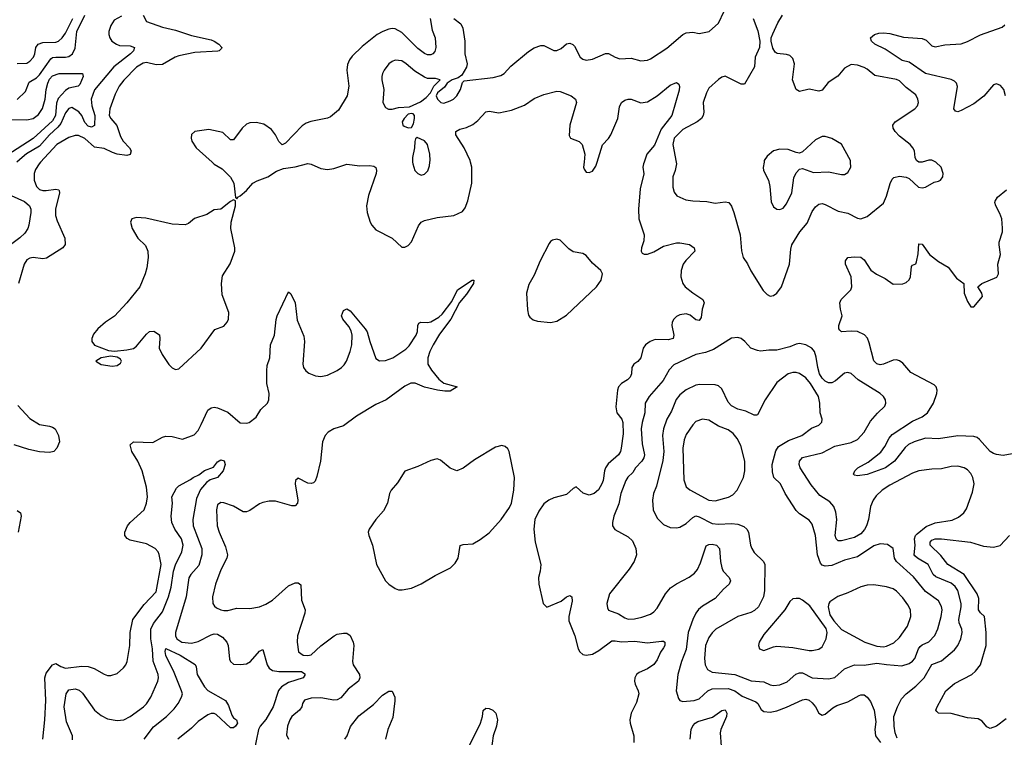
# Model space of a CAD drawing. Header units: inches. Extents: x 1682530 to 1839546, y 640742 to 791647.
# Tile 791 of 923: x 1761946 to 1768038, y 756442 to 760882. Entities that reach past the tile are written whole.
import ezdxf

# ---------------------------------------------------------------- set-up
doc = ezdxf.new("R2010")
doc.units = ezdxf.units.IN
doc.header["$MEASUREMENT"] = 0
doc.layers.add('B7765', color=7, linetype='Continuous')
doc.layers.add('B7766', color=7, linetype='Continuous')

msp = doc.modelspace()

# ---------------------------------------------------------------- linework, layer by layer
at = {"layer": 'B7765', "color": 5}
for points, elevation in [([(1762075.3, 760000), (1762066.2, 759990), (1762044.2, 759955.8), (1762036.3, 759930), (1762035.3, 759890), (1762050.7, 759850.7), (1762070, 759832.1), (1762090, 759825), (1762110, 759824.7), (1762170, 759833.7), (1762188.9, 759828.9), (1762190, 759826), (1762193.6, 759810), (1762168.6, 759710), (1762168.4, 759670), (1762177.7, 759637.7), (1762224.8, 759530), (1762228.4, 759491.6), (1762212.7, 759470), (1762113, 759407), (1762090, 759402.6), (1762030, 759409.8), (1762010, 759406.6), (1761990, 759395.3), (1761973.8, 759370), (1761939.8, 759250)], 680), ([(1763136.6, 760000), (1763150, 759988), (1763199.9, 759959.9), (1763250, 759907.7), (1763270.4, 759870), (1763282, 759782), (1763290, 759774), (1763295.3, 759784.7), (1763310, 759791.3), (1763350, 759826), (1763389.8, 759870.2), (1763415.2, 759884.8), (1763480.7, 759910), (1763534.2, 759945.8), (1763577.8, 759962.2), (1763650, 759972.2), (1763730, 759991.8), (1763750, 759987.6), (1763810, 759961.3), (1763850, 759955.3), (1763890, 759962), (1763970, 759988), (1764050, 759976.9), (1764110, 759980.7), (1764136.7, 759976.7), (1764150, 759966.8), (1764154.2, 759950), (1764152, 759930), (1764105.3, 759794.7), (1764092.6, 759730), (1764096.9, 759690), (1764114, 759630), (1764124, 759610), (1764150, 759581.7), (1764250.2, 759530.2), (1764310, 759474.4), (1764330, 759474), (1764350, 759484.9), (1764370, 759508.4), (1764412.8, 759607.2), (1764431.1, 759630), (1764450, 759640.2), (1764530, 759658), (1764633.2, 759670), (1764684.9, 759695.1), (1764702.9, 759717.1), (1764719.4, 759760.6), (1764743, 759870), (1764743.7, 759970), (1764736.3, 760000)], 720), ([(1764377.6, 760000), (1764378, 759990), (1764391, 759950), (1764410, 759931), (1764430, 759921), (1764450, 759926), (1764472.1, 759947.9), (1764482, 759978), (1764484.7, 760000)], 740), ([(1765809.1, 760000), (1765805.8, 759990), (1765802.2, 759970), (1765807.5, 759927.5), (1765785.1, 759834.9), (1765774.4, 759710), (1765775.9, 759650), (1765809.2, 759550), (1765807.2, 759512.8), (1765792.7, 759470), (1765790.7, 759450.7), (1765798, 759438), (1765810, 759430.8), (1765830, 759430.5), (1765870, 759446.3), (1765930, 759481.1), (1766010, 759501.1), (1766030, 759502), (1766090, 759491.8), (1766119.1, 759470), (1766123, 759450), (1766066.9, 759393.1), (1766051.2, 759368.8), (1766039.6, 759330), (1766037.4, 759290), (1766048.5, 759250), (1766063.8, 759230), (1766110, 759192.2), (1766172.7, 759150), (1766181.6, 759130), (1766168.2, 759090), (1766161.6, 759038.4), (1766150, 759020.9), (1766130, 759025.1), (1766094.3, 759054.3), (1766070, 759061.7), (1766030, 759056.8), (1766010, 759046), (1765994, 759030), (1765983.2, 759010), (1765980.6, 758990), (1765992.8, 758930), (1765990.1, 758909.9), (1765959.1, 758900.9), (1765877.6, 758902.4), (1765846, 758890), (1765818.4, 758870), (1765804.2, 758850), (1765789.2, 758790), (1765770, 758767.2), (1765746.7, 758750), (1765733.7, 758730), (1765731.6, 758690), (1765723.1, 758670), (1765706.2, 758653.8), (1765668.8, 758630), (1765652, 758610), (1765645.5, 758590), (1765633.8, 758486.2), (1765641.1, 758450), (1765670.7, 758410.7), (1765677, 758390), (1765679.6, 758320.4), (1765667.7, 758230), (1765663.2, 758210), (1765651, 758190), (1765586.9, 758133.1), (1765570.9, 758110), (1765563.7, 758090), (1765555.8, 758030), (1765548.8, 758010), (1765526.4, 757973.6), (1765501.1, 757950), (1765470, 757940.3), (1765432.8, 757952.8), (1765390, 757991.2), (1765370, 757981.6), (1765330, 757944.2), (1765250, 757923.5), (1765220.5, 757910), (1765190, 757885.6), (1765158.4, 757841.6), (1765134.3, 757790), (1765127.8, 757730), (1765134.6, 757650), (1765170.3, 757510), (1765166.7, 757470), (1765155.3, 757430), (1765158.7, 757390), (1765185.3, 757270), (1765207.4, 757247.4), (1765295.7, 757284.3), (1765330, 757310.4), (1765350, 757319.1), (1765362.8, 757310), (1765363.8, 757283.8), (1765343.2, 757190), (1765343.1, 757163.1), (1765381.7, 757070), (1765401.6, 756990), (1765411, 756971), (1765430, 756954.9), (1765450, 756950.3), (1765490, 756956.2), (1765530, 756979), (1765610, 757037.7), (1765630, 757039.6), (1765670, 757032.4), (1765750, 757036.3), (1765830, 757026.8), (1765917.5, 757037.5), (1765930, 757036.9), (1765938, 757030), (1765936.9, 757010), (1765930, 756995.6), (1765910.7, 756969.3), (1765890, 756920.5), (1765870, 756892.4), (1765830, 756864.4), (1765778, 756842), (1765763.1, 756830), (1765751.7, 756810), (1765750.2, 756790), (1765755, 756770), (1765772.9, 756730), (1765776.8, 756710), (1765762.4, 756657.6), (1765730.2, 756590), (1765720.7, 756550), (1765722.6, 756530), (1765746, 756450), (1765746.7, 756410)], 720), ([(1765438.4, 760000), (1765435.5, 759970), (1765438, 759958), (1765450, 759938.8), (1765470, 759936.3), (1765490, 759945.5), (1765510, 759974.8), (1765518, 760000)], 720), ([(1766007.2, 760000), (1766009, 759990), (1766002, 759950), (1765988.1, 759910), (1765986.7, 759846.7), (1765994.7, 759814.7), (1766011.7, 759791.7), (1766068.4, 759768.4), (1766110, 759761), (1766197.6, 759757.6), (1766250, 759747), (1766310, 759754.3), (1766332.7, 759750), (1766350, 759728), (1766365.2, 759690), (1766403.8, 759550), (1766412.2, 759452.2), (1766422.8, 759410), (1766450, 759371.3), (1766469, 759329), (1766546.2, 759206.2), (1766570, 759181), (1766590, 759170.8), (1766610, 759174.8), (1766630, 759190.8), (1766658.4, 759230), (1766709.7, 759370), (1766716.8, 759463.2), (1766723.1, 759490), (1766772.6, 759570), (1766817.7, 759622.3), (1766850, 759694.7), (1766870, 759723.9), (1766890, 759740.8), (1766910, 759744.7), (1766930, 759738.6), (1767010, 759697.5), (1767070, 759684), (1767130, 759654.4), (1767150, 759650.4), (1767190, 759665.3), (1767290, 759746.7), (1767309, 759790), (1767330.7, 759869.3), (1767344.7, 759895.3), (1767355.2, 759904.8), (1767390, 759914.4), (1767430, 759908.4), (1767450, 759899.1), (1767506.6, 759846.6), (1767530, 759841.7), (1767550, 759846.5), (1767604, 759876), (1767630, 759882.8), (1767642.9, 759890), (1767656.9, 759910), (1767658.9, 759930), (1767647.3, 759970), (1767613.3, 760000)], 740), ([(1766551.7, 760000), (1766547, 759967), (1766549, 759950), (1766579.6, 759890), (1766587.6, 759850), (1766595.9, 759755.9), (1766610, 759723.7), (1766630, 759709.2), (1766650, 759707.1), (1766670, 759716.9), (1766690, 759742.6), (1766723.5, 759810), (1766735.8, 759904.2), (1766750, 759935.5), (1766770, 759956.3), (1766790, 759961.6), (1766857.1, 759937.1), (1766950, 759941.3), (1767030, 759924.9), (1767050, 759924.9), (1767070, 759936.3), (1767087.8, 759970), (1767087.1, 760000)], 760), ([(1761894, 759794), (1761976.9, 759756.9), (1762007.8, 759730), (1762015.8, 759710), (1762015, 759690), (1762002.6, 759610), (1761997.4, 759590), (1761978.9, 759561.1), (1761948.3, 759531.7), (1761890.1, 759489.9)], 660), ([(1768110, 758200.9), (1768030, 758186.3), (1767990, 758191.1), (1767970, 758198.5), (1767950, 758211), (1767884.5, 758284.5), (1767870, 758295.9), (1767850, 758303.2), (1767750, 758306.9), (1767630, 758289.2), (1767550, 758292.4), (1767479.5, 758270), (1767446, 758254), (1767425.3, 758234.7), (1767359, 758150), (1767302.8, 758110), (1767190, 758066.9), (1767130, 758059.5), (1767110, 758064), (1767104, 758070), (1767112.3, 758090), (1767131.8, 758110), (1767195.8, 758144.2), (1767273.1, 758206.9), (1767298.6, 758241.4), (1767326.4, 758293.6), (1767344.6, 758315.4), (1767470, 758397.5), (1767530, 758424.6), (1767562.6, 758450), (1767599.5, 758510), (1767619.4, 758570), (1767621.5, 758590), (1767617.1, 758610), (1767603.6, 758623.6), (1767460, 758700), (1767410, 758756.5), (1767390, 758771.6), (1767370, 758777.3), (1767350, 758776.3), (1767290, 758749.9), (1767270, 758746.3), (1767250, 758752.1), (1767230, 758772), (1767202.6, 758882.6), (1767190.5, 758910.5), (1767172.6, 758932.6), (1767130, 758952.9), (1767090, 758955.8), (1767031.5, 758951.5), (1767020.4, 758960.4), (1767014, 758970), (1767013.3, 758990), (1767035.1, 759050), (1767023.6, 759090), (1767020.7, 759130), (1767027.6, 759150), (1767088.2, 759210), (1767094.6, 759230), (1767089.7, 759290), (1767056.3, 759370), (1767054.5, 759390), (1767070, 759410.4), (1767110, 759415.3), (1767150, 759412.2), (1767170, 759397.1), (1767211.9, 759331.9), (1767247, 759307), (1767300.7, 759280.7), (1767350, 759245.5), (1767410, 759248.2), (1767430, 759256.3), (1767448.4, 759271.6), (1767456.5, 759290), (1767464.2, 759355.8), (1767470, 759364), (1767490, 759371), (1767495.2, 759384.8), (1767505.9, 759434.1), (1767510, 759496), (1767530, 759492.7), (1767574.4, 759430), (1767630, 759386.7), (1767690.6, 759350), (1767742, 759282), (1767786.8, 759250), (1767790.4, 759190), (1767810, 759138), (1767830, 759106), (1767850, 759106), (1767902.7, 759170), (1767899.3, 759190), (1767874, 759230), (1767899, 759250), (1767990.9, 759289.1), (1768002, 759310), (1767998.4, 759370), (1768014, 759430), (1768005.1, 759490), (1768006.5, 759506.5), (1768026, 759570), (1768027.3, 759592.7), (1768021.5, 759650), (1768010, 759683.7), (1767984.7, 759730), (1767978.7, 759750), (1767981.1, 759758.9), (1767996.4, 759783.6), (1768050.8, 759829.2)], 720), ([(1762089.8, 756430), (1762102.7, 756550), (1762107.9, 756670), (1762102.2, 756810), (1762110, 756839.5), (1762150, 756890.4), (1762170, 756898.4), (1762200.2, 756880.2), (1762230, 756869.2), (1762330, 756882.5), (1762370, 756880.2), (1762408.1, 756868.1), (1762470, 756832.4), (1762490, 756824.4), (1762510, 756823.1), (1762550, 756837.1), (1762588.2, 756871.8), (1762603.7, 756890), (1762611.6, 756910), (1762627.7, 757010), (1762630.6, 757090), (1762646.2, 757170), (1762717.5, 757262.5), (1762790, 757340.9), (1762822.5, 757510), (1762810, 757572.3), (1762802.3, 757590), (1762784.7, 757610), (1762730, 757639.8), (1762630, 757661.4), (1762611.6, 757671.6), (1762596.9, 757690), (1762596.8, 757710), (1762612.9, 757750), (1762629, 757770), (1762716.5, 757850), (1762730.6, 757890), (1762737.3, 757930), (1762730.8, 757989.2), (1762705, 758090), (1762677.6, 758150), (1762640.3, 758210), (1762629.3, 758250.7), (1762650, 758270.5), (1762770, 758266.6), (1762830, 758298.8), (1762850, 758304.7), (1762890, 758303.1), (1762952.7, 758287.3), (1763026.1, 758313.9), (1763050, 758340.3), (1763070, 758376.5), (1763110, 758465.7), (1763130, 758480.7), (1763150, 758483.9), (1763170, 758479.7), (1763233.4, 758453.4), (1763310, 758387.4), (1763350, 758384.9), (1763365.2, 758390), (1763410, 758422), (1763437.4, 758470), (1763480.4, 758510), (1763488.5, 758530), (1763490.6, 758570), (1763475.8, 758630), (1763474.6, 758710), (1763478.5, 758741.5), (1763494.5, 758790), (1763498, 758870), (1763523.1, 758930), (1763532.7, 759027.3), (1763539.8, 759050), (1763610, 759197.3), (1763624.9, 759184.9), (1763650, 759130.6), (1763663.5, 759023.5), (1763704.4, 758924.4), (1763707.9, 758890), (1763697.3, 758750), (1763702.3, 758730), (1763715.8, 758710), (1763734.5, 758694.5), (1763777.5, 758677.5), (1763810, 758675.2), (1763850, 758683), (1763910, 758711.8), (1763937.6, 758730), (1763953.9, 758746.1), (1763968.3, 758770), (1763990.5, 758830), (1764002, 758870), (1764003, 758930), (1763996.4, 758956.4), (1763982.8, 758982.8), (1763944.8, 759030), (1763938.2, 759050), (1763950, 759083.1), (1763970, 759093.7), (1763990, 759080.3), (1764084.6, 758970), (1764095.9, 758950), (1764112.3, 758890), (1764150, 758786), (1764171.5, 758771.5), (1764210, 758772.3), (1764255.1, 758790), (1764335.8, 758844.2), (1764355.5, 758864.5), (1764399.8, 758930), (1764408, 758952), (1764409.9, 758990.1), (1764416.6, 759003.4), (1764429.1, 759010.9), (1764470, 759008.5), (1764490, 759012.4), (1764538.6, 759041.4), (1764559.7, 759060.3), (1764620.6, 759139.4), (1764655.6, 759210), (1764746, 759270), (1764756, 759270), (1764754, 759250), (1764710, 759184.2), (1764667.1, 759132.9), (1764614.7, 759030), (1764543.7, 758936.3), (1764503.8, 758870), (1764483.2, 758830), (1764471, 758790), (1764471.2, 758750), (1764493.9, 758713.9), (1764538.5, 758658.5), (1764570, 758633.2), (1764652, 758610), (1764610, 758584.2), (1764577.5, 758582.5), (1764531, 758589), (1764450, 758608.6), (1764393.8, 758633.8), (1764366.9, 758633.1), (1764330, 758614.5), (1764213.1, 758530), (1764150, 758501.8), (1764031.1, 758428.9), (1763950, 758369.8), (1763890, 758349.8), (1763854, 758330), (1763836.5, 758310), (1763820.2, 758270), (1763807.7, 758150), (1763784.8, 758055.2), (1763773.5, 758026.5), (1763763.7, 758016.3), (1763750, 758011.3), (1763730, 758014.8), (1763670, 758045.6), (1763652.7, 758030), (1763650.3, 758009.7), (1763667.2, 757910), (1763666, 757890), (1763650, 757874), (1763630, 757873), (1763530, 757903.1), (1763490, 757902.7), (1763450, 757894.8), (1763430, 757885.7), (1763370, 757845.4), (1763350, 757836.9), (1763330, 757837.4), (1763270, 757871), (1763210, 757893.3), (1763190, 757894.8), (1763170, 757880.9), (1763164.4, 757850), (1763169.1, 757750), (1763179.6, 757710), (1763219.5, 757619.5), (1763231.3, 757570), (1763227.1, 757550), (1763190, 757477), (1763157.7, 757390), (1763138.3, 757310), (1763141.1, 757270), (1763152.4, 757252.4), (1763163.8, 757243.8), (1763190, 757230.3), (1763210, 757226.5), (1763234.1, 757225.9), (1763290, 757240.3), (1763370, 757238.3), (1763430, 757248.1), (1763470, 757264.9), (1763510, 757290.2), (1763610, 757378.4), (1763650, 757397.1), (1763670, 757396.9), (1763684.9, 757384.9), (1763690.9, 757290.9), (1763712.4, 757230), (1763710.1, 757210), (1763665.8, 757070), (1763662.9, 757030), (1763671.7, 756970), (1763700.7, 756950), (1763730, 756947.2), (1763750, 756951.1), (1763810, 757007.3), (1763891.3, 757070), (1763910, 757079), (1763950, 757086.8), (1763970, 757086.7), (1763990, 757072), (1764010.2, 757030), (1764014.6, 757010), (1764005.1, 756910), (1764008.7, 756890), (1764049.2, 756830), (1764050.9, 756810), (1764041.5, 756790), (1763979.5, 756740.5), (1763934.2, 756685.8), (1763910, 756674), (1763890, 756672.4), (1763810, 756685.7), (1763750, 756683.5), (1763708.6, 756671.4), (1763696.5, 756650), (1763692.9, 756630), (1763676.5, 756610), (1763630, 756569.7), (1763617.2, 756550), (1763602.6, 756510), (1763597.3, 756457.3), (1763609.3, 756429.3)], 680), ([(1767375.9, 756435.9), (1767362.4, 756470), (1767356.2, 756510), (1767354.2, 756570), (1767376.8, 756630), (1767401.2, 756678.8), (1767429.8, 756710), (1767490, 756757.6), (1767541.7, 756810), (1767590, 756891.9), (1767650, 756914.3), (1767730, 756982.8), (1767750.7, 757010), (1767769, 757050), (1767776.8, 757090), (1767775, 757110), (1767758.4, 757150), (1767755.5, 757170), (1767771.8, 757250), (1767771.4, 757270), (1767749.9, 757350), (1767734.2, 757374.3), (1767710, 757394.6), (1767613.8, 757433.8), (1767598.5, 757450), (1767567.4, 757510), (1767499.8, 757550), (1767484.6, 757564.6), (1767481.1, 757570), (1767486.1, 757630), (1767482.9, 757670), (1767489.3, 757690), (1767498.4, 757701.6), (1767553.8, 757746.2), (1767610, 757767.9), (1767714.5, 757785.5), (1767755.3, 757804.7), (1767787.1, 757830), (1767803.9, 757856.1), (1767842, 757958), (1767851.1, 758010), (1767843.5, 758050), (1767830, 758074.5), (1767810, 758096.9), (1767790, 758109.7), (1767750, 758120.4), (1767710, 758117.7), (1767650, 758103.1), (1767590, 758100.8), (1767510, 758089.8), (1767470, 758077.1), (1767330, 758001.4), (1767282.3, 757970), (1767244.2, 757935.8), (1767226.5, 757910), (1767210.2, 757870), (1767197.5, 757790), (1767184.6, 757750), (1767172.5, 757727.5), (1767150, 757701.6), (1767110, 757678.6), (1767030, 757656.5), (1767010, 757657.6), (1766996.8, 757670), (1766992.4, 757690), (1767001.6, 757790), (1766995.3, 757835.3), (1766984.1, 757870), (1766958.8, 757898.9), (1766897, 757937), (1766842.9, 758002.9), (1766775.3, 758110), (1766769, 758130), (1766771, 758150), (1766790, 758172.7), (1766910, 758202), (1766990, 758243.2), (1767090, 758265), (1767130, 758283.9), (1767170, 758330.3), (1767210, 758398), (1767253, 758447), (1767298.9, 758490), (1767305.4, 758510), (1767302.6, 758530), (1767290.7, 758550.7), (1767270, 758568.3), (1767133.4, 758653.4), (1767090, 758692.8), (1767070, 758698.9), (1767050, 758694), (1766992.5, 758647.5), (1766970, 758635), (1766950, 758635), (1766930, 758645.4), (1766910, 758664.3), (1766894.8, 758690), (1766883.8, 758730), (1766874.5, 758794.5), (1766863.1, 758830), (1766847.6, 758850), (1766810.7, 758870.7), (1766770, 758877.7), (1766750, 758875.1), (1766710, 758858.5), (1766630, 758837.4), (1766582, 758838), (1766530, 758831.8), (1766510, 758834.5), (1766470, 758849.4), (1766433.3, 758890), (1766409, 758909), (1766390, 758914.8), (1766349.5, 758910.6), (1766238.1, 758841.9), (1766190, 758822.1), (1766130, 758809.9), (1765992.9, 758747.2), (1765964.6, 758715.4), (1765926.4, 758650), (1765840.1, 758550), (1765815, 758510), (1765813.5, 758450), (1765796.8, 758390), (1765791.4, 758350), (1765796.6, 758256.6), (1765811.4, 758190), (1765808.6, 758170), (1765796, 758150), (1765756.5, 758110), (1765739.2, 758080.8), (1765708.2, 758051.8), (1765695.9, 758030), (1765666.3, 757950), (1765653.4, 757886.6), (1765621.3, 757810), (1765612.9, 757770), (1765614.9, 757750), (1765628.3, 757728.3), (1765710, 757681.8), (1765736.7, 757656.7), (1765758, 757610), (1765762.4, 757570), (1765747.3, 757530), (1765717.7, 757482.3), (1765596, 757330), (1765579.5, 757270), (1765582.6, 757242.6), (1765590, 757228.2), (1765650, 757206.3), (1765690, 757180.8), (1765710, 757173.6), (1765750, 757175.5), (1765795.7, 757184.3), (1765850, 757203.1), (1765870, 757218), (1765890, 757241.3), (1765942.2, 757330), (1765973.7, 757366.3), (1766008.9, 757391.1), (1766088.1, 757431.9), (1766121.9, 757458.1), (1766139.2, 757480.8), (1766159.3, 757520.7), (1766194, 757626), (1766210, 757635.5), (1766230, 757637.5), (1766257.1, 757630), (1766275.3, 757610), (1766282, 757530), (1766290.2, 757490), (1766299, 757470), (1766335.8, 757430), (1766344.9, 757410), (1766334.9, 757390), (1766300.8, 757359.2), (1766250, 757299.7), (1766170, 757253.3), (1766146.6, 757233.4), (1766128.5, 757210), (1766110, 757171.3), (1766082.1, 757090), (1766070, 756984.5), (1766039.8, 756910), (1766017.8, 756830), (1766007.6, 756730), (1766021.2, 756681.2), (1766030.3, 756670.3), (1766050, 756663.1), (1766119, 756670), (1766150, 756680.7), (1766204.2, 756730), (1766230, 756741.6), (1766330, 756743.4), (1766370, 756730.1), (1766416.3, 756696.3), (1766500.9, 756660.9), (1766514, 756650), (1766534.2, 756614.2), (1766550, 756601.3), (1766590, 756596.8), (1766630, 756606.3), (1766690, 756627.6), (1766790, 756673.8), (1766810, 756677.6), (1766830, 756671.3), (1766850, 756654.3), (1766869, 756630), (1766890, 756590.6), (1766910, 756579.5), (1766930, 756584.9), (1766976, 756624), (1767001.4, 756638.6), (1767070, 756660.6), (1767139.4, 756700.6), (1767150, 756704.7), (1767170, 756703.5), (1767190, 756690.2), (1767210, 756662.8), (1767231.9, 756610), (1767242, 756538), (1767236.3, 756490), (1767240.7, 756450), (1767271, 756410)], 740), ([(1761934.1, 758494.1), (1762010, 758415.1), (1762070, 758377.7), (1762130, 758367.1), (1762150, 758360.8), (1762165.4, 758350), (1762187.5, 758310), (1762192.1, 758270), (1762176.8, 758230), (1762158.3, 758210), (1762130, 758204.6), (1762070, 758208.3), (1762002.5, 758222.5), (1761912.4, 758252.4)], 680), ([(1762273.3, 756426.7), (1762272.8, 756450), (1762236.7, 756536.7), (1762221, 756630), (1762234.9, 756710), (1762250, 756734.6), (1762290, 756740.9), (1762313.7, 756733.7), (1762334.3, 756714.3), (1762409.3, 756610), (1762450, 756576.6), (1762490, 756555.9), (1762550, 756545.3), (1762590, 756550.2), (1762630, 756570.2), (1762711.7, 756630), (1762730.8, 756649.2), (1762757.7, 756690), (1762801.2, 756790), (1762805, 756810), (1762802.9, 756830), (1762772.8, 756912.8), (1762767.5, 756990), (1762757.5, 757050), (1762758.7, 757110), (1762773.8, 757146.2), (1762830, 757219), (1762867.5, 757310), (1762883.9, 757370), (1762897.2, 757470), (1762910, 757507.9), (1762950.3, 757589.7), (1762957.7, 757630), (1762947.4, 757670), (1762906.3, 757730), (1762887.6, 757770), (1762884, 757810), (1762891.8, 757890), (1762887.3, 757930), (1762916.4, 757983.6), (1762930, 757998.4), (1763003.6, 758036.4), (1763020.5, 758050), (1763055.1, 758064.9), (1763090, 758093.1), (1763146.1, 758113.9), (1763170, 758145.5), (1763190, 758158), (1763212.1, 758152.1), (1763218.4, 758130), (1763205.5, 758090), (1763170.7, 758050), (1763125.3, 758034.7), (1763102, 758018), (1763065.4, 757974.6), (1763039.7, 757920.3), (1763018.1, 757790), (1763019.5, 757750), (1763072.4, 757610), (1763074.2, 757570), (1763054.8, 757505.2), (1763005, 757450), (1762992.2, 757427.8), (1762975.7, 757310), (1762911.3, 757090), (1762910.1, 757070), (1762919.2, 757050), (1762950, 757030.6), (1763010, 757023.6), (1763050, 757033.7), (1763130, 757076.6), (1763150, 757082.4), (1763170, 757080.5), (1763202.1, 757062.1), (1763227.8, 757030), (1763235.8, 757010), (1763245.1, 756925.1), (1763250.4, 756910), (1763270, 756894), (1763311.8, 756891.8), (1763350, 756896.5), (1763374, 756910), (1763430, 756974), (1763450, 756984), (1763476.5, 756890), (1763489.6, 756869.6), (1763510, 756856), (1763549.6, 756849.6), (1763689.4, 756849.4), (1763710, 756834.3), (1763710, 756826), (1763699.3, 756810), (1763610, 756781.6), (1763566.4, 756753.6), (1763547.7, 756732.3), (1763513.9, 756630), (1763470, 756552.6), (1763433.2, 756510), (1763424.1, 756490), (1763395.2, 756350)], 660), ([(1761930, 757844.7), (1761951.5, 757831.5), (1761955.5, 757810), (1761937.8, 757710)], 680), ([(1768050, 756556.4), (1767990, 756509.8), (1767950, 756495.8), (1767930, 756506), (1767901, 756541), (1767876.2, 756556.2), (1767810, 756562.3), (1767710, 756588.7), (1767631.4, 756591.4), (1767620.4, 756600.3), (1767614.8, 756610), (1767622.8, 756630), (1767676.4, 756730), (1767730, 756773.6), (1767837.6, 756830), (1767860.5, 756850), (1767890.8, 756889.2), (1767925, 757010), (1767925.7, 757090), (1767914.8, 757190), (1767890, 757211.1), (1767878.2, 757230), (1767881.1, 757301.1), (1767869.9, 757330), (1767790.4, 757450), (1767688.9, 757510), (1767645.8, 757565.8), (1767579.4, 757630), (1767579.4, 757650), (1767590, 757661), (1767610, 757669.5), (1767650.1, 757670.1), (1767828.9, 757648.9), (1767910, 757625), (1767970, 757618.3), (1768012.2, 757627.7), (1768070, 757690.7)], 720), ([(1762717.2, 756430), (1762773.7, 756506.3), (1762855, 756570), (1762902.4, 756617.6), (1762927.5, 756650), (1762947.1, 756690), (1762953.3, 756710), (1762948, 756730), (1762901.8, 756841.8), (1762850, 756948.2), (1762846.5, 756973.5), (1762849.8, 756990.2), (1762939.5, 756950), (1763032, 756892), (1763038.2, 756878.2), (1763044.8, 756830), (1763090, 756754.7), (1763110, 756731.6), (1763219.5, 756670), (1763238.3, 756638.3), (1763258.6, 756578.6), (1763270, 756561.6), (1763287.3, 756550), (1763293.7, 756530), (1763281.6, 756510), (1763270, 756500.5), (1763250, 756501.1), (1763161.8, 756581.8), (1763150, 756589), (1763130, 756589.8), (1763110, 756581.5), (1763050, 756538.6), (1763010, 756499.1), (1762925.4, 756430)], 640), ([(1763958.5, 756430), (1763972.1, 756450), (1763992.5, 756507.5), (1764044.8, 756575.2), (1764135.4, 756644.6), (1764190, 756701.4), (1764230, 756726.4), (1764250, 756727.3), (1764266.7, 756690), (1764267.4, 756667.4), (1764254.9, 756565.1), (1764224.7, 756490), (1764209.5, 756430)], 680), ([(1764719.9, 756370), (1764797.6, 756530), (1764809.8, 756569.8), (1764813.2, 756606.8), (1764830, 756621.5), (1764850, 756620.2), (1764872.6, 756610), (1764891.8, 756590), (1764902.6, 756550), (1764896.4, 756510), (1764875.6, 756450), (1764850.7, 756270)], 680), ([(1766094.1, 756430), (1766100.2, 756490), (1766110, 756512.2), (1766126.2, 756530), (1766141.2, 756538.8), (1766232.8, 756567.2), (1766290, 756608), (1766310, 756611.3), (1766321.8, 756590), (1766318.2, 756570), (1766284.8, 756490), (1766280.6, 756470), (1766286.8, 756386.8)], 720)]:
    msp.add_lwpolyline(points, dxfattribs=dict(at, elevation=elevation))
for points, elevation in [([(1763270, 759768), (1763250, 759757.2), (1763190.4, 759709.6), (1763150, 759706.6), (1763103.4, 759676.6), (1763027.3, 759652.7), (1762990, 759620.3), (1762970, 759612.2), (1762890, 759617), (1762726.2, 759653.8), (1762670, 759657.8), (1762640.5, 759650), (1762632.7, 759630), (1762641.3, 759590), (1762677, 759530), (1762725.4, 759485.4), (1762739.6, 759450), (1762740.8, 759410), (1762732.5, 759347.5), (1762722, 759310), (1762690.2, 759229.8), (1762610.2, 759129.8), (1762532.7, 759047.3), (1762477.3, 759010), (1762430, 758969.3), (1762403.9, 758936.1), (1762393, 758910), (1762393, 758890), (1762410, 758868.4), (1762495.3, 758835.3), (1762532, 758832), (1762610, 758839.3), (1762650, 758847.9), (1762670, 758861), (1762730, 758936), (1762750, 758953.7), (1762775.3, 758955.3), (1762811.8, 758931.8), (1762814.3, 758910), (1762809, 758850), (1762827.7, 758810), (1762870, 758748), (1762890, 758728), (1762910, 758718.4), (1762930, 758722.4), (1763069.7, 758850), (1763154.5, 758965.5), (1763210, 758986.1), (1763230, 759009.5), (1763237.7, 759030), (1763241.1, 759070), (1763200, 759180), (1763194.5, 759250), (1763202, 759298), (1763248.7, 759371.3), (1763277.3, 759450), (1763277.6, 759470), (1763253.1, 759590), (1763255.4, 759630), (1763281.2, 759730), (1763282, 759762)], 720), ([(1765270, 759524.7), (1765242, 759518), (1765230.2, 759509.8), (1765222.8, 759497.2), (1765166, 759390), (1765130, 759300.5), (1765096.9, 759243.1), (1765081.8, 759190), (1765087.5, 759087.5), (1765094.4, 759054.4), (1765101.7, 759041.7), (1765123.9, 759023.9), (1765150, 759015.8), (1765230, 759008.2), (1765270, 759016.5), (1765330, 759054.6), (1765515.1, 759230), (1765543, 759270), (1765551.8, 759310), (1765542, 759330), (1765490, 759375.1), (1765450, 759423), (1765430, 759434.5), (1765370, 759445.8), (1765344.2, 759464.2), (1765290, 759518)], 720), ([(1762510, 758800.9), (1762450, 758789), (1762418, 758770), (1762450, 758747.7), (1762518.5, 758738.5), (1762550, 758743), (1762570, 758756), (1762577, 758770), (1762570, 758781.2), (1762550, 758794.5)], 720), ([(1766730, 758698.6), (1766700.4, 758690), (1766630, 758638), (1766558.6, 758530), (1766510, 758438), (1766504.1, 758435.9), (1766490, 758434.7), (1766438.9, 758458.9), (1766390, 758473), (1766350, 758491.8), (1766330, 758515.1), (1766290, 758598.3), (1766270, 758616), (1766250, 758622.7), (1766154.7, 758625.3), (1766130, 758620.4), (1766070, 758590.8), (1766030, 758560.4), (1766007.5, 758532.5), (1765979.2, 758460.7), (1765949.2, 758410.8), (1765930.1, 758350), (1765923.6, 758310), (1765930.7, 758210), (1765925.9, 758154.1), (1765885.2, 757994.8), (1765867.9, 757950), (1765860.9, 757910), (1765865.7, 757850), (1765890, 757797.1), (1765930, 757758.4), (1765970, 757740.5), (1766010, 757737.1), (1766030, 757741.6), (1766070, 757764.9), (1766110, 757802.8), (1766130, 757811.1), (1766150, 757806.4), (1766230, 757765.5), (1766270, 757759.8), (1766350, 757764.4), (1766390, 757760.9), (1766426.9, 757746.9), (1766445.5, 757730), (1766455.9, 757710), (1766468.3, 757630), (1766475.3, 757610), (1766490, 757584.9), (1766547.2, 757530), (1766556.1, 757510), (1766555, 757350), (1766548.8, 757310), (1766517.5, 757250), (1766493.1, 757226.9), (1766470, 757214.2), (1766390, 757189), (1766253.7, 757110), (1766230, 757088.4), (1766210, 757059.7), (1766190.1, 757009.9), (1766182.4, 756930), (1766187.3, 756890), (1766201.5, 756861.5), (1766230, 756844.7), (1766370, 756830.1), (1766471.6, 756791.6), (1766550, 756785.6), (1766590, 756765.8), (1766610, 756761.8), (1766650, 756766.2), (1766694.5, 756785.5), (1766748, 756832), (1766770, 756841.2), (1766790, 756840.7), (1766850, 756809.5), (1766950, 756804.1), (1766990, 756812.6), (1767050, 756865.2), (1767110, 756889.1), (1767171, 756889), (1767250, 756901.1), (1767310, 756891.4), (1767404.4, 756884.4), (1767450, 756898.2), (1767470, 756912.6), (1767484.1, 756930), (1767507, 756990), (1767516.8, 757003.2), (1767530, 757014.5), (1767570, 757032.4), (1767608.6, 757071.4), (1767627, 757113), (1767647.7, 757190), (1767653.4, 757230), (1767650, 757252), (1767630, 757285.1), (1767550, 757344.6), (1767475.3, 757435.3), (1767370.6, 757530), (1767359.5, 757550), (1767350, 757609.4), (1767314.4, 757634.4), (1767270, 757638.2), (1767230, 757625.6), (1767130, 757558.9), (1767050, 757537.1), (1766970, 757504.4), (1766930, 757500.3), (1766910, 757507.7), (1766899.7, 757519.7), (1766882, 757570), (1766869.9, 757689.9), (1766850, 757759.5), (1766830, 757784.7), (1766770, 757824.2), (1766750, 757846), (1766682, 757950), (1766653.7, 758010), (1766612.1, 758050), (1766604.1, 758084.1), (1766601, 758130), (1766625.2, 758214.8), (1766639.9, 758240.1), (1766702, 758278), (1766784.2, 758310), (1766845.3, 758354.7), (1766890, 758374), (1766908.1, 758391.9), (1766911.1, 758410), (1766898.5, 758450), (1766897.3, 758510), (1766888.4, 758550), (1766839.6, 758630), (1766810, 758666.9), (1766770, 758693.4), (1766750, 758698)], 760), ([(1766170, 758409.8), (1766130, 758396), (1766110, 758375.8), (1766070, 758316.2), (1766056.6, 758283.4), (1766048.8, 758230), (1766054.2, 758034.2), (1766070, 757992.4), (1766092.5, 757972.5), (1766210, 757908.9), (1766250, 757905.7), (1766332.3, 757927.7), (1766358, 757942), (1766385.6, 757970), (1766425, 758050), (1766432.2, 758090), (1766432.2, 758150), (1766407, 758247), (1766385.8, 758290), (1766361.1, 758321.1), (1766330, 758343.5), (1766270, 758367), (1766210, 758404.2)], 780), ([(1764930, 758248.3), (1764890, 758236.4), (1764760.7, 758159.3), (1764690, 758106.2), (1764650.2, 758089.8), (1764610, 758107.8), (1764550, 758157.2), (1764530, 758164.7), (1764490, 758155.4), (1764410, 758117.4), (1764330, 758089.5), (1764284.3, 758015.7), (1764244, 757970), (1764234.6, 757950), (1764221.2, 757890), (1764196.9, 757843.1), (1764150, 757789.7), (1764108.1, 757730), (1764103.2, 757710), (1764105.5, 757690), (1764129, 757630), (1764154, 757510), (1764210.2, 757410.2), (1764230, 757388.7), (1764270, 757362), (1764290, 757354.9), (1764313.5, 757353.5), (1764370, 757364.9), (1764430, 757392.3), (1764516.7, 757443.4), (1764611.3, 757490), (1764640.4, 757519.6), (1764659.2, 757550), (1764671.8, 757628.2), (1764690, 757634.4), (1764750, 757639.6), (1764795.3, 757664.7), (1764850, 757707), (1764871.1, 757730), (1764924.7, 757790), (1764976.5, 757863.5), (1764988.3, 757890), (1765003.5, 757970), (1765008.4, 758048.5), (1764974.6, 758210), (1764966.7, 758226.7), (1764950, 758242)], 720), ([(1767230, 757384.7), (1767190, 757382.4), (1767150, 757371.8), (1767070, 757335), (1767007.6, 757312.4), (1766959.3, 757280.7), (1766951.6, 757270), (1766948, 757250), (1766959.4, 757199.4), (1766982.3, 757162.3), (1767029.6, 757109.6), (1767174.9, 757030), (1767250, 757006.3), (1767290, 757001.7), (1767310, 757004.6), (1767354.7, 757025.3), (1767390, 757059.1), (1767438.6, 757130), (1767460.3, 757190), (1767457.3, 757230), (1767442, 757262), (1767410, 757305.1), (1767370, 757345.1), (1767350, 757359.7), (1767310, 757373.7)], 780), ([(1766750, 757301.3), (1766730, 757298), (1766710, 757282.9), (1766680.3, 757230), (1766550, 757078), (1766521.6, 757030), (1766516.3, 757010), (1766522.8, 756990), (1766550, 756979.3), (1766610, 757002), (1766630, 757005.3), (1766730, 756998), (1766830, 756978.5), (1766850, 756978.3), (1766890, 756987.4), (1766910, 757001.3), (1766936.4, 757050), (1766942, 757090), (1766934.8, 757114.8), (1766834.6, 757254.5), (1766790, 757291.2), (1766770, 757299.7)], 780)]:
    msp.add_lwpolyline(points, close=True, dxfattribs=dict(at, elevation=elevation))
at = {"layer": 'B7766', "color": 5}
for points, elevation in [([(1764632.9, 760890), (1764675.7, 760855.7), (1764688.6, 760830), (1764700.2, 760750), (1764699.7, 760670), (1764713.8, 760610), (1764711.6, 760588.4), (1764681.1, 760538.9), (1764658.4, 760521.6), (1764622, 760510), (1764592, 760490), (1764574.4, 760465.6), (1764532, 760430), (1764522, 760410), (1764531.3, 760390), (1764552, 760370), (1764570, 760364.9), (1764610, 760379.3), (1764630, 760390.6), (1764650, 760410.7), (1764673.3, 760450), (1764686.3, 760493.7), (1764696, 760504), (1764875.7, 760524.3), (1764923.1, 760536.9), (1764942.9, 760550), (1764984.9, 760595.1), (1765094.4, 760685.6), (1765130, 760708.2), (1765170, 760722.5), (1765190, 760722.8), (1765250, 760690.6), (1765270, 760691.8), (1765297, 760703), (1765330, 760732.2), (1765350, 760737.6), (1765368.9, 760728.9), (1765378.5, 760718.5), (1765414, 760650), (1765430, 760638), (1765450, 760632.4), (1765490, 760637.7), (1765570, 760672.9), (1765590, 760673.1), (1765630.7, 760650), (1765659.9, 760639.9), (1765730, 760643.2), (1765790, 760627.9), (1765830, 760631.5), (1765850, 760639.6), (1765950, 760705.4), (1766049.8, 760790), (1766070, 760800.6), (1766110, 760805), (1766150, 760796.5), (1766211.8, 760810), (1766270, 760860.7), (1766304.7, 760935.3)], 740), ([(1762576.5, 760903.5), (1762530, 760879.4), (1762510, 760846.6), (1762498.7, 760810), (1762498, 760790), (1762503.7, 760770), (1762517.1, 760750), (1762544.4, 760730), (1762563.4, 760723.4), (1762630, 760719.8), (1762656.1, 760710), (1762650.9, 760690), (1762633, 760670), (1762529.8, 760590.2), (1762410, 760448.4), (1762388.2, 760390), (1762392.1, 760350), (1762411.7, 760290), (1762410, 760227.6), (1762390, 760217), (1762370, 760224.3), (1762350, 760246.6), (1762331.3, 760290), (1762312.6, 760312.6), (1762270, 760338.5), (1762250, 760333.1), (1762230, 760304.8), (1762200.5, 760239.5), (1762183.3, 760216.7), (1762130, 760168.7), (1762070, 760099.3), (1761988.4, 760051.6), (1761961.8, 760030), (1761929.7, 760000)], 660), ([(1761930, 760389.1), (1761981.7, 760438.2), (1762005.1, 760494.9), (1762050, 760521.9), (1762070, 760541.2), (1762140, 760640), (1762150, 760647.9), (1762169.2, 760650.8), (1762230.3, 760649.7), (1762250, 760655.1), (1762272.7, 760670), (1762290, 760705.3), (1762299.6, 760810), (1762348.6, 760910)], 660), ([(1761930, 760611), (1761990, 760612.2), (1762010, 760625.2), (1762032.4, 760650), (1762040.6, 760670), (1762046.4, 760710), (1762059.8, 760730), (1762090, 760740.9), (1762170, 760743.9), (1762186, 760750), (1762210, 760769.2), (1762230, 760798), (1762275.4, 760890)], 680), ([(1762709.4, 760909.4), (1762730.4, 760870), (1762830, 760835.2), (1762910, 760817.4), (1763010, 760784.4), (1763130, 760757.6), (1763150.4, 760750), (1763178, 760730), (1763197.3, 760710), (1763195.2, 760704.8), (1763181, 760690), (1763172, 760688), (1763030, 760679.5), (1762930, 760658.5), (1762908.8, 760651.2), (1762830, 760605.5), (1762790, 760602.7), (1762730, 760616.5), (1762710, 760612.6), (1762670, 760588.2), (1762590, 760507.7), (1762562.3, 760470), (1762538, 760422), (1762504.2, 760330), (1762500.2, 760290), (1762510.2, 760270), (1762547.3, 760227.3), (1762570, 760160.2), (1762587.4, 760130), (1762626.7, 760090), (1762635.8, 760070), (1762630, 760048.4), (1762610, 760041.2), (1762550, 760050.3), (1762520.1, 760060.1), (1762470, 760085.7), (1762410, 760093.7), (1762350, 760147.8), (1762310, 760165.6), (1762290, 760166.4), (1762250, 760152.2), (1762175.4, 760110), (1762075.3, 760000)], 680), ([(1764485.7, 760890), (1764497.4, 760817.4), (1764517.4, 760770), (1764520.8, 760710), (1764515.2, 760684.8), (1764503, 760670), (1764490, 760664.8), (1764470, 760664.4), (1764450, 760672.8), (1764410, 760703), (1764310, 760803.4), (1764270, 760824.8), (1764250, 760827.1), (1764230, 760822.6), (1764194, 760810), (1764157.4, 760790), (1764064.2, 760715.8), (1764002.9, 760657.1), (1763986.5, 760633.5), (1763975.1, 760604.9), (1763969.3, 760570.7), (1763982.2, 760470), (1763973, 760410), (1763918.6, 760321.4), (1763870, 760280.5), (1763850, 760272.1), (1763747, 760253), (1763718.2, 760241.8), (1763694.7, 760225.3), (1763590, 760119), (1763570, 760108.7), (1763550, 760128), (1763529.5, 760170), (1763503.5, 760203.5), (1763456.6, 760236.6), (1763410, 760246.2), (1763370, 760244.4), (1763350, 760236.4), (1763323.6, 760210), (1763270, 760139.5), (1763250, 760139.3), (1763203.9, 760183.9), (1763117.2, 760202.8), (1763029.3, 760190.7), (1763010, 760172), (1763006.3, 760150), (1763010.4, 760130), (1763038.7, 760090), (1763058.7, 760070), (1763136.6, 760000)], 720), ([(1766483.8, 760890), (1766513.5, 760813.5), (1766525.3, 760750), (1766523.7, 760710), (1766497.1, 760650), (1766492.4, 760590), (1766430, 760482.7), (1766410, 760482.9), (1766310, 760531.9), (1766290, 760526.9), (1766270, 760512), (1766210, 760457.7), (1766194.7, 760430), (1766175.8, 760370), (1766178.3, 760310), (1766174.6, 760290), (1766164.4, 760270), (1766138.4, 760250), (1766050, 760202), (1765995.8, 760150), (1765986.8, 760110), (1766007.2, 760000)], 740), ([(1767613.3, 760000), (1767610, 760002.9), (1767590, 760012), (1767570, 760012.3), (1767530, 760000.9), (1767510, 760001.2), (1767495.3, 760010), (1767486, 760030), (1767481.2, 760070), (1767472.7, 760090), (1767455.1, 760110), (1767390, 760161.6), (1767362, 760190), (1767349.7, 760210), (1767348.3, 760230), (1767363, 760250), (1767485.1, 760330), (1767501.1, 760350), (1767506.9, 760370), (1767503.1, 760390), (1767490, 760416.9), (1767430, 760463.1), (1767390, 760504.7), (1767370, 760512.2), (1767236.9, 760536.9), (1767190, 760575.1), (1767170, 760586), (1767130, 760601.7), (1767090, 760604.2), (1767050, 760582.9), (1767007.4, 760532.6), (1766947.3, 760492.7), (1766910, 760445.1), (1766890, 760440.5), (1766830, 760451.5), (1766770, 760437.2), (1766749.2, 760450), (1766727, 760510), (1766738.9, 760610), (1766730, 760641.2), (1766710, 760660.9), (1766690, 760667), (1766632.7, 760672.7), (1766620.9, 760680.9), (1766606.3, 760706.3), (1766595.1, 760750), (1766595.1, 760770), (1766605.4, 760794.6), (1766637, 760863), (1766666.6, 760910)], 740), ([(1768045.1, 760410), (1768034, 760450), (1768015, 760475), (1767990, 760485.1), (1767970, 760478.9), (1767911.5, 760408.5), (1767850, 760360.8), (1767770, 760319.3), (1767750, 760313), (1767735.6, 760315.6), (1767725.1, 760330), (1767748.7, 760468.7), (1767741.5, 760490), (1767730, 760501.5), (1767710, 760511.5), (1767550, 760548.4), (1767450, 760618.9), (1767405.6, 760630), (1767300, 760700), (1767237.2, 760730), (1767216, 760750), (1767209, 760770), (1767234, 760790), (1767261.4, 760798.6), (1767290, 760800.3), (1767330, 760796.1), (1767414.7, 760774.7), (1767530, 760765.6), (1767554.5, 760754.5), (1767590, 760721.3), (1767610, 760715), (1767670, 760726.3), (1767770, 760732.2), (1767810, 760746.7), (1767891.3, 760788.7), (1768024, 760836), (1768040.9, 760850)], 720), ([(1761890, 760265.1), (1761990, 760262.1), (1762030.8, 760270), (1762063.7, 760296.3), (1762087.1, 760332.9), (1762105, 760390), (1762110.4, 760450), (1762119.6, 760490), (1762130, 760514.4), (1762150, 760535.1), (1762190, 760549.3), (1762334, 760550), (1762339.1, 760530), (1762319.5, 760480.5), (1762308.5, 760471.5), (1762250, 760458), (1762230, 760443.9), (1762185.1, 760394.9), (1762175.2, 760364.8), (1762168.3, 760290), (1762150, 760257.1), (1762030, 760147.6), (1761800.3, 760000)], 640), ([(1765518, 760000), (1765552.2, 760107.8), (1765590, 760146.4), (1765604.2, 760170), (1765647.2, 760270), (1765656.4, 760343.6), (1765670, 760370.4), (1765690, 760384.4), (1765710, 760390.3), (1765730, 760390.3), (1765790, 760368.7), (1765830, 760373.4), (1765889.6, 760410), (1765970, 760477.1), (1766010, 760494), (1766024, 760484), (1766028, 760468), (1766026, 760446), (1765980.6, 760290), (1765914.8, 760205.2), (1765873.3, 760106.7), (1765825.5, 760050), (1765809.1, 760000)], 720), ([(1764736.3, 760000), (1764733.9, 760010), (1764695.5, 760090), (1764644.8, 760170), (1764645.1, 760190), (1764670, 760204.5), (1764710, 760215.5), (1764750, 760233), (1764781.7, 760258.3), (1764830, 760311.6), (1764850, 760315.3), (1764910, 760306.5), (1764990, 760322.8), (1765070, 760354), (1765130, 760393.7), (1765190, 760418.7), (1765270, 760439.5), (1765290, 760437.6), (1765358.8, 760410), (1765384.9, 760390), (1765392, 760370), (1765349, 760230), (1765345.8, 760165.9), (1765354, 760150), (1765407.5, 760127.5), (1765426, 760110), (1765443.1, 760050), (1765438.4, 760000)], 720), ([(1764484.7, 760000), (1764486, 760010), (1764483.6, 760050), (1764469.3, 760110), (1764450, 760132), (1764406.4, 760153.6), (1764396, 760144), (1764390.8, 760129.2), (1764388.2, 760090), (1764376.4, 760030), (1764377.6, 760000)], 740), ([(1767087.1, 760000), (1767086.9, 760010), (1767030, 760111.5), (1766970, 760146), (1766930, 760159.5), (1766910, 760159.5), (1766870, 760138), (1766790, 760065.2), (1766770, 760056), (1766750, 760059.5), (1766699.8, 760079.8), (1766650, 760081.4), (1766610, 760069.7), (1766570, 760036.9), (1766553.1, 760010), (1766551.7, 760000)], 760)]:
    msp.add_lwpolyline(points, dxfattribs=dict(at, elevation=elevation))
at = {"layer": 'B7766', "color": 5, "elevation": 740}
for points in [[(1764270, 760631.7), (1764250, 760623.5), (1764231, 760609), (1764201.1, 760570), (1764190.3, 760550), (1764186, 760530), (1764186, 760510), (1764199.6, 760450), (1764194, 760370), (1764210, 760339.1), (1764229, 760329), (1764250, 760328.9), (1764290, 760338.3), (1764358, 760342), (1764425.8, 760374.2), (1764460.2, 760399.8), (1764488, 760430), (1764508, 760470), (1764548, 760510), (1764518, 760518), (1764470, 760518.7), (1764450, 760525.6), (1764390, 760563.1), (1764336.4, 760610), (1764310, 760627.2)], [(1764370, 760302.7), (1764350, 760297), (1764324.4, 760270), (1764313.4, 760250), (1764316, 760230), (1764324.1, 760224.1), (1764350, 760214), (1764370, 760216), (1764382.5, 760237.5), (1764389.5, 760270), (1764389, 760290), (1764380.4, 760300.4)]]:
    msp.add_lwpolyline(points, close=True, dxfattribs=at)

doc.saveas('drawing.dxf')
